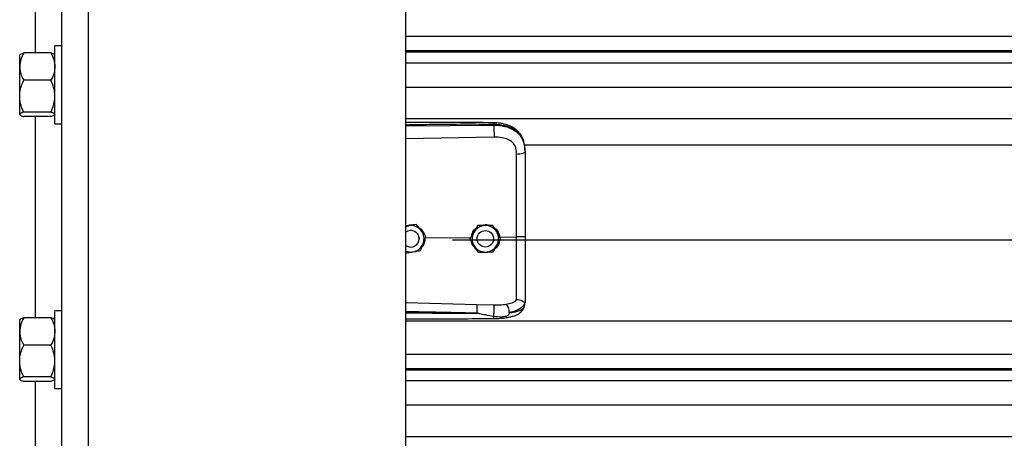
# Model space of a CAD drawing. Header units: inches. Extents: x 170 to 284, y 215 to 248.
# Tile 511 of 656: x 202.25 to 202.887, y 241.784 to 242.055. Entities that reach past the tile are written whole.
import ezdxf

# ---------------------------------------------------------------- set-up
doc = ezdxf.new("R2010")
doc.units = ezdxf.units.IN
doc.header["$LTSCALE"] = 0.25
doc.header["$MEASUREMENT"] = 0
doc.layers.add('LH FRONT OF HOOD', color=7, linetype='Continuous')

msp = doc.modelspace()

# ---------------------------------------------------------------- linework, layer by layer
at = {"layer": 'LH FRONT OF HOOD'}
for p, q in [((202.27776, 239.82111), (202.27776, 244.14469)), ((202.29488, 239.82111), (202.29488, 244.03279)), ((202.50032, 239.82111), (202.50032, 244.02156)), ((202.26064, 242.0331), (202.26064, 242.16322)), ((202.50032, 242.04392), (206.53264, 242.04392)), ((202.25059, 242.03204), (202.2504, 242.03182)), ((202.2504, 242.02427), (202.2504, 242.03182)), ((202.2706, 242.0331), (202.25297, 242.0331)), ((202.27317, 242.03182), (202.27298, 242.03204)), ((202.27776, 242.0377), (202.27317, 242.0377)), ((202.27317, 241.9874), (202.27317, 242.0377)), ((206.53264, 242.03444), (202.50032, 242.03444)), ((202.50032, 242.0338), (206.53264, 242.0338)), ((202.50032, 242.02678), (206.53264, 242.02678)), ((202.2504, 242.00518), (202.2504, 242.02427)), ((202.2706, 242.01545), (202.25297, 242.01545)), ((202.50032, 242.0111), (206.53264, 242.0111)), ((202.2504, 241.99346), (202.2504, 242.00518)), ((202.2504, 241.99329), (202.2504, 241.99346)), ((202.2504, 241.99329), (202.25059, 241.99307)), ((202.2706, 241.9949), (202.25297, 241.9949)), ((202.27298, 241.99307), (202.27317, 241.99329)), ((202.2706, 241.99201), (202.25297, 241.99201)), ((202.26064, 241.86189), (202.26064, 241.99201)), ((202.27317, 241.9874), (202.27776, 241.9874)), ((202.50032, 241.99071), (206.53264, 241.99071)), ((202.55717, 241.9865), (202.55717, 241.98691)), ((202.50032, 241.98596), (202.55717, 241.9865)), ((202.55727, 241.97871), (202.50032, 241.9775)), ((202.57687, 241.97363), (206.45609, 241.97363)), ((202.57737, 241.96957), (202.57737, 241.96909)), ((202.5021, 241.92143), (202.50032, 241.92114)), ((202.50698, 241.92223), (202.50605, 241.92208)), ((202.50698, 241.92223), (202.50698, 241.92223)), ((202.54662, 241.92147), (202.54662, 241.92147)), ((202.55534, 241.91689), (202.55628, 241.91573)), ((202.5565, 241.92162), (202.5565, 241.92162)), ((202.50762, 241.91637), (202.50801, 241.91582)), ((202.50882, 241.91298), (202.50882, 241.91298)), ((202.51286, 241.91359), (202.54256, 241.91387)), ((202.51323, 241.91457), (202.51323, 241.91457)), ((202.53049, 241.91224), (206.50248, 241.91224)), ((202.5418, 241.91284), (202.5418, 241.91284)), ((202.54634, 241.91298), (202.54637, 241.91358)), ((202.54634, 241.91298), (202.54634, 241.91298)), ((202.55628, 241.91573), (202.55642, 241.91547)), ((202.55702, 241.91342), (202.55704, 241.91298)), ((202.55704, 241.91298), (202.55704, 241.91298)), ((202.561, 241.91405), (202.57191, 241.91416)), ((202.56157, 241.91313), (202.56157, 241.91313)), ((202.27776, 241.8665), (202.27317, 241.8665)), ((202.27317, 241.8162), (202.27317, 241.8665)), ((202.50032, 241.87183), (202.54626, 241.8705)), ((202.54626, 241.8705), (202.55725, 241.87023)), ((202.57703, 241.86952), (202.57737, 241.8715)), ((202.57737, 241.87203), (202.57737, 241.8715)), ((202.25059, 241.86083), (202.2504, 241.86061)), ((202.2504, 241.85307), (202.2504, 241.86061)), ((202.2706, 241.86189), (202.25297, 241.86189)), ((202.27317, 241.86061), (202.27298, 241.86083)), ((202.50032, 241.85986), (206.53264, 241.85986)), ((202.2504, 241.83397), (202.2504, 241.85307)), ((202.2706, 241.84424), (202.25297, 241.84424)), ((202.2504, 241.82225), (202.2504, 241.83397)), ((202.50032, 241.83848), (206.53264, 241.83848)), ((206.53264, 241.82899), (202.50032, 241.82899)), ((202.50032, 241.82835), (206.53264, 241.82835)), ((202.2504, 241.82209), (202.2504, 241.82225)), ((202.2504, 241.82209), (202.25059, 241.82186)), ((202.2706, 241.8237), (202.25297, 241.8237)), ((202.27298, 241.82186), (202.27317, 241.82209)), ((202.50032, 241.82133), (206.53264, 241.82133)), ((202.2706, 241.8208), (202.25297, 241.8208)), ((202.26064, 241.69069), (202.26064, 241.8208)), ((202.27317, 241.8162), (202.27776, 241.8162)), ((202.50032, 241.80565), (206.53264, 241.80565)), ((202.50032, 241.78526), (206.53264, 241.78526))]:
    msp.add_line(p, q, dxfattribs=at)
at = {"layer": 'LH FRONT OF HOOD', "flags": 128}
for points in [[(202.57737, 241.96909), (202.57726, 241.96879), (202.57695, 241.9685), (202.57645, 241.96824), (202.57578, 241.96801), (202.57495, 241.96782), (202.57401, 241.96767), (202.57298, 241.96758), (202.57191, 241.96754)], [(202.50032, 241.92094), (202.50101, 241.92118), (202.5021, 241.92143)], [(202.50876, 241.91382), (202.5088, 241.91345), (202.50882, 241.91298)]]:
    msp.add_lwpolyline(points, dxfattribs=at)
at = {"layer": 'LH FRONT OF HOOD'}
msp.add_circle((202.55169, 241.91298), 0.00535, dxfattribs=at)
for centre, radius, start, end in [((202.50347, 241.91298), 0.00535, 300.00974, 126.0719), ((202.50347, 241.91298), 0.00856, 39.24773, 99.24773), ((202.50347, 241.91298), 0.00856, 339.24773, 39.24773), ((202.55169, 241.91298), 0.00856, 150.85968, 210.85968), ((202.55169, 241.91298), 0.00856, 90.85968, 150.85968), ((202.55169, 241.91298), 0.00856, 30.85968, 90.85968), ((202.55169, 241.91298), 0.00856, 330.85968, 30.85968), ((202.50347, 241.91298), 0.00535, 233.9281, 300.00974), ((202.50347, 241.91298), 0.00856, 248.40768, 279.24773), ((202.50347, 241.91298), 0.00856, 279.24773, 339.24773), ((202.55169, 241.91298), 0.00856, 210.85968, 270.85968), ((202.55169, 241.91298), 0.00856, 270.85968, 330.85968)]:
    msp.add_arc(centre, radius, start, end, dxfattribs=at)
for points, knots in [([(202.25297, 242.0331), (202.25229, 242.03173), (202.25092, 242.02893), (202.2504, 242.02588), (202.2504, 242.02432), (202.2504, 242.02427)], [0, 0, 0, 0, 0.484341, 0.986328, 1, 1, 1, 1]), ([(202.25066, 242.03198), (202.25071, 242.03207), (202.25089, 242.03237), (202.25185, 242.03275), (202.25271, 242.03302), (202.25297, 242.0331)], [0, 0, 0, 0, 0.237471, 0.77815, 1, 1, 1, 1]), ([(202.2706, 242.0331), (202.27127, 242.03173), (202.27265, 242.02893), (202.27316, 242.02588), (202.27317, 242.02432), (202.27317, 242.02427)], [0, 0, 0, 0, 0.484341, 0.986328, 1, 1, 1, 1]), ([(202.27291, 242.03198), (202.27285, 242.03207), (202.27268, 242.03237), (202.27171, 242.03275), (202.27085, 242.03302), (202.2706, 242.0331)], [0, 0, 0, 0, 0.2374712, 0.7781502, 1, 1, 1, 1]), ([(202.2504, 242.02427), (202.25049, 242.02304), (202.25069, 242.02052), (202.25185, 242.0176), (202.25271, 242.01593), (202.25297, 242.01545)], [0, 0, 0, 0, 0.406291, 0.827266, 1, 1, 1, 1]), ([(202.27317, 242.02427), (202.27307, 242.02304), (202.27287, 242.02052), (202.27172, 242.0176), (202.27085, 242.01593), (202.2706, 242.01545)], [0, 0, 0, 0, 0.4062906, 0.8272664, 1, 1, 1, 1]), ([(202.2504, 242.00518), (202.2504, 242.00541), (202.25042, 242.00695), (202.25084, 242.00982), (202.25187, 242.013), (202.25269, 242.01484), (202.25297, 242.01545)], [0, 0, 0, 0, 0.066532, 0.435283, 0.814551, 1, 1, 1, 1]), ([(202.27317, 242.00518), (202.27316, 242.00541), (202.27315, 242.00695), (202.27273, 242.00982), (202.2717, 242.013), (202.27087, 242.01484), (202.2706, 242.01545)], [0, 0, 0, 0, 0.066532, 0.435283, 0.814551, 1, 1, 1, 1]), ([(202.25297, 241.9949), (202.25258, 241.99577), (202.25168, 241.99783), (202.25064, 242.00126), (202.25048, 242.00386), (202.2504, 242.00518)], [0, 0, 0, 0, 0.26546, 0.628076, 1, 1, 1, 1]), ([(202.2706, 241.9949), (202.27098, 241.99577), (202.27188, 241.99783), (202.27292, 242.00126), (202.27309, 242.00386), (202.27317, 242.00518)], [0, 0, 0, 0, 0.26546, 0.628076, 1, 1, 1, 1]), ([(202.25297, 241.9949), (202.25229, 241.99468), (202.25092, 241.99422), (202.2504, 241.99372), (202.2504, 241.99346), (202.2504, 241.99346)], [0, 0, 0, 0, 0.484341, 0.986328, 1, 1, 1, 1]), ([(202.2504, 241.99346), (202.25049, 241.99326), (202.25069, 241.99284), (202.25185, 241.99236), (202.25271, 241.99209), (202.25297, 241.99201)], [0, 0, 0, 0, 0.406291, 0.827266, 1, 1, 1, 1]), ([(202.2706, 241.9949), (202.27127, 241.99468), (202.27265, 241.99422), (202.27316, 241.99372), (202.27317, 241.99346), (202.27317, 241.99346)], [0, 0, 0, 0, 0.484341, 0.986328, 1, 1, 1, 1]), ([(202.27291, 241.99313), (202.27285, 241.99304), (202.27268, 241.99274), (202.27171, 241.99236), (202.27085, 241.99209), (202.2706, 241.99201)], [0, 0, 0, 0, 0.237471, 0.77815, 1, 1, 1, 1]), ([(202.55715, 241.988), (202.54794, 241.98807), (202.52985, 241.9882), (202.5109, 241.98814), (202.50118, 241.98809), (202.50032, 241.98809)], [0, 0, 0, 0, 0.486583, 0.954841, 1, 1, 1, 1]), ([(202.55717, 241.98691), (202.55087, 241.98695), (202.53763, 241.98703), (202.51868, 241.98685), (202.50604, 241.98663), (202.50032, 241.98653)], [0, 0, 0, 0, 0.33267, 0.698436, 1, 1, 1, 1]), ([(202.57728, 241.97162), (202.57716, 241.97269), (202.57695, 241.97462), (202.5762, 241.97714), (202.57534, 241.97905), (202.57427, 241.98081), (202.57295, 241.98239), (202.57148, 241.98369), (202.57011, 241.98465), (202.56867, 241.98548), (202.56629, 241.98655), (202.56335, 241.98736), (202.56004, 241.98789), (202.55815, 241.98796), (202.55715, 241.988)], [0, 0, 0, 0, 0.108447, 0.196305, 0.269183, 0.327997, 0.41496, 0.491641, 0.538976, 0.594191, 0.669415, 0.814855, 0.902261, 1, 1, 1, 1]), ([(202.55715, 241.98798), (202.55715, 241.98799), (202.55716, 241.988), (202.55716, 241.98789), (202.55717, 241.98759), (202.55717, 241.98718), (202.55717, 241.98691)], [0, 0, 0, 0, 0.097876, 0.335386, 0.567961, 1, 1, 1, 1]), ([(202.57737, 241.96957), (202.5773, 241.97093), (202.57719, 241.97349), (202.57622, 241.97698), (202.57493, 241.97939), (202.57356, 241.9811), (202.57248, 241.98214), (202.57142, 241.98297), (202.57043, 241.98363), (202.5692, 241.98432), (202.5676, 241.98505), (202.56494, 241.98596), (202.5614, 241.98672), (202.5585, 241.98685), (202.55717, 241.98691)], [0, 0, 0, 0, 0.130716, 0.246761, 0.357793, 0.417097, 0.479148, 0.517715, 0.55909, 0.603295, 0.663348, 0.735369, 0.879208, 1, 1, 1, 1]), ([(202.55717, 241.9865), (202.55719, 241.98592), (202.55724, 241.98472), (202.55728, 241.9825), (202.55729, 241.98032), (202.55728, 241.97923), (202.55727, 241.97871)], [0, 0, 0, 0, 0.240694, 0.5, 0.759306, 1, 1, 1, 1]), ([(202.55717, 241.9865), (202.55837, 241.98647), (202.5608, 241.9864), (202.56413, 241.98578), (202.56711, 241.98484), (202.56964, 241.98363), (202.57189, 241.98208), (202.57375, 241.98024), (202.57524, 241.97811), (202.57641, 241.97555), (202.57721, 241.97248), (202.57731, 241.97023), (202.57737, 241.96909)], [0, 0, 0, 0, 0.109401, 0.222347, 0.315179, 0.410223, 0.501275, 0.594601, 0.683449, 0.774533, 0.885821, 1, 1, 1, 1]), ([(202.57148, 241.97147), (202.57148, 241.97147), (202.57138, 241.97183), (202.57089, 241.97324), (202.56935, 241.97544), (202.56628, 241.97734), (202.56217, 241.97855), (202.55901, 241.97865), (202.55727, 241.97871)], [0, 0, 0, 0, 0.000004, 0.065095, 0.26167, 0.475311, 0.709366, 1, 1, 1, 1]), ([(202.57191, 241.96754), (202.57184, 241.96886), (202.57177, 241.97019), (202.57148, 241.97147), (202.57148, 241.97147)], [0, 0, 0, 0, 0.99998, 1, 1, 1, 1]), ([(202.57737, 241.96909), (202.57737, 241.96546), (202.57737, 241.95818), (202.57737, 241.9471), (202.57737, 241.93592), (202.57737, 241.92495), (202.57737, 241.9177), (202.57737, 241.91422)], [0, 0, 0, 0, 0.202757, 0.406104, 0.60886, 0.812207, 1, 1, 1, 1]), ([(202.57191, 241.91416), (202.57191, 241.91416), (202.57191, 241.91754), (202.57191, 241.92459), (202.57191, 241.93526), (202.57191, 241.94614), (202.57191, 241.95692), (202.57191, 241.964), (202.57191, 241.96754)], [0, 0, 0, 0, 0.000001, 0.187792, 0.390844, 0.593896, 0.796948, 1, 1, 1, 1]), ([(202.50032, 241.92126), (202.50116, 241.92154), (202.50257, 241.92202), (202.50404, 241.9219), (202.50464, 241.92185)], [0, 0, 0, 0, 0.594398, 1, 1, 1, 1]), ([(202.50698, 241.92223), (202.5063, 241.92212), (202.50493, 241.92189), (202.50327, 241.92162), (202.50232, 241.92147), (202.5021, 241.92143)], [0, 0, 0, 0, 0.4299704, 0.8700602, 1, 1, 1, 1]), ([(202.5101, 241.9184), (202.50998, 241.91855), (202.50901, 241.91974), (202.50795, 241.92103), (202.50707, 241.92211), (202.50698, 241.92223)], [0, 0, 0, 0, 0.115647, 0.904534, 1, 1, 1, 1]), ([(202.5101, 241.9184), (202.50998, 241.91855), (202.50901, 241.91974), (202.50795, 241.92104), (202.50707, 241.92211), (202.50698, 241.92223)], [0, 0, 0, 0, 0.115647, 0.904534, 1, 1, 1, 1]), ([(202.50825, 241.92053), (202.5089, 241.9201), (202.51039, 241.91912), (202.51169, 241.91739), (202.51197, 241.91615), (202.51202, 241.91591)], [0, 0, 0, 0, 0.381422, 0.875754, 1, 1, 1, 1]), ([(202.51323, 241.91457), (202.51297, 241.9149), (202.51197, 241.91612), (202.51089, 241.91743), (202.5101, 241.9184)], [0, 0, 0, 0, 0.264307, 1, 1, 1, 1]), ([(202.51323, 241.91457), (202.51297, 241.9149), (202.51197, 241.91612), (202.51089, 241.91743), (202.5101, 241.9184)], [0, 0, 0, 0, 0.264307, 1, 1, 1, 1]), ([(202.54421, 241.91715), (202.54359, 241.91604), (202.54276, 241.91456), (202.54199, 241.91318), (202.5418, 241.91284)], [0, 0, 0, 0, 0.749773, 1, 1, 1, 1]), ([(202.54421, 241.91715), (202.54359, 241.91604), (202.54276, 241.91456), (202.54199, 241.91318), (202.5418, 241.91284)], [0, 0, 0, 0, 0.7497734, 1, 1, 1, 1]), ([(202.54272, 241.91448), (202.54288, 241.91523), (202.54326, 241.91699), (202.54439, 241.91883), (202.54543, 241.91956), (202.54563, 241.9197)], [0, 0, 0, 0, 0.377677, 0.881161, 1, 1, 1, 1]), ([(202.54662, 241.92147), (202.54628, 241.92087), (202.54561, 241.91966), (202.54479, 241.91819), (202.54432, 241.91734), (202.54421, 241.91715)], [0, 0, 0, 0, 0.42997, 0.87006, 1, 1, 1, 1]), ([(202.54662, 241.92147), (202.54628, 241.92087), (202.54561, 241.91966), (202.54479, 241.91819), (202.54432, 241.91735), (202.54421, 241.91715)], [0, 0, 0, 0, 0.42997, 0.87006, 1, 1, 1, 1]), ([(202.55156, 241.92154), (202.55029, 241.92152), (202.54859, 241.9215), (202.54701, 241.92147), (202.54662, 241.92147)], [0, 0, 0, 0, 0.749773, 1, 1, 1, 1]), ([(202.55156, 241.92154), (202.55029, 241.92153), (202.54859, 241.9215), (202.54701, 241.92148), (202.54662, 241.92147)], [0, 0, 0, 0, 0.7497734, 1, 1, 1, 1]), ([(202.54876, 241.9215), (202.54933, 241.92172), (202.55051, 241.92216), (202.55256, 241.92221), (202.55389, 241.92181), (202.55461, 241.92159)], [0, 0, 0, 0, 0.30274, 0.628644, 1, 1, 1, 1]), ([(202.5565, 241.92162), (202.55581, 241.92161), (202.55443, 241.92159), (202.55274, 241.92156), (202.55178, 241.92155), (202.55156, 241.92154)], [0, 0, 0, 0, 0.42997, 0.87006, 1, 1, 1, 1]), ([(202.5565, 241.92162), (202.55581, 241.92161), (202.55443, 241.92159), (202.55274, 241.92156), (202.55178, 241.92155), (202.55156, 241.92154)], [0, 0, 0, 0, 0.4299704, 0.8700602, 1, 1, 1, 1]), ([(202.55903, 241.91737), (202.55893, 241.91754), (202.55815, 241.91886), (202.55729, 241.92029), (202.55658, 241.92149), (202.5565, 241.92162)], [0, 0, 0, 0, 0.115647, 0.904534, 1, 1, 1, 1]), ([(202.55903, 241.91738), (202.55893, 241.91754), (202.55815, 241.91886), (202.55729, 241.9203), (202.55658, 241.92149), (202.5565, 241.92162)], [0, 0, 0, 0, 0.115647, 0.904534, 1, 1, 1, 1]), ([(202.55737, 241.92015), (202.55762, 241.92001), (202.55875, 241.91932), (202.56023, 241.91722), (202.56073, 241.91513), (202.561, 241.91405)], [0, 0, 0, 0, 0.117443, 0.542782, 1, 1, 1, 1]), ([(202.56157, 241.91313), (202.56136, 241.91349), (202.56054, 241.91485), (202.55967, 241.9163), (202.55903, 241.91738)], [0, 0, 0, 0, 0.264307, 1, 1, 1, 1]), ([(202.56157, 241.91313), (202.56136, 241.91349), (202.56054, 241.91485), (202.55967, 241.9163), (202.55903, 241.91737)], [0, 0, 0, 0, 0.264307, 1, 1, 1, 1]), ([(202.51256, 241.91281), (202.51249, 241.91199), (202.51233, 241.91023), (202.51148, 241.90842), (202.51069, 241.90772), (202.5106, 241.90764)], [0, 0, 0, 0, 0.439592, 0.936516, 1, 1, 1, 1]), ([(202.51148, 241.90995), (202.51193, 241.91114), (202.51253, 241.91273), (202.51309, 241.9142), (202.51323, 241.91457)], [0, 0, 0, 0, 0.749773, 1, 1, 1, 1]), ([(202.54434, 241.90859), (202.54424, 241.90876), (202.54345, 241.91007), (202.54259, 241.91151), (202.54188, 241.91271), (202.5418, 241.91284)], [0, 0, 0, 0, 0.115647, 0.904534, 1, 1, 1, 1]), ([(202.54562, 241.90645), (202.54497, 241.90711), (202.54362, 241.90848), (202.54272, 241.91035), (202.54267, 241.91137), (202.54267, 241.91138)], [0, 0, 0, 0, 0.479701, 0.993135, 1, 1, 1, 1]), ([(202.56089, 241.91191), (202.56078, 241.9112), (202.56051, 241.90953), (202.55936, 241.90761), (202.55823, 241.90675), (202.55786, 241.90648)], [0, 0, 0, 0, 0.335649, 0.786425, 1, 1, 1, 1]), ([(202.55916, 241.90881), (202.55978, 241.90993), (202.56061, 241.91141), (202.56138, 241.91279), (202.56157, 241.91313)], [0, 0, 0, 0, 0.749773, 1, 1, 1, 1]), ([(202.57737, 241.91422), (202.57729, 241.91421), (202.57712, 241.91419), (202.57587, 241.91416), (202.57407, 241.91415), (202.57263, 241.91415), (202.57191, 241.91416)], [0, 0, 0, 0, 0.250001, 0.500001, 0.750001, 1, 1, 1, 1]), ([(202.57191, 241.87346), (202.57191, 241.87373), (202.57191, 241.8753), (202.57191, 241.87873), (202.57191, 241.88433), (202.57191, 241.89077), (202.57191, 241.898), (202.57191, 241.90588), (202.57191, 241.9114), (202.57191, 241.91416), (202.57191, 241.91416)], [0, 0, 0, 0, 0.031558, 0.189146, 0.346734, 0.504328, 0.661923, 0.83096, 0.999998, 1, 1, 1, 1]), ([(202.57737, 241.91422), (202.57737, 241.91119), (202.57737, 241.90501), (202.57737, 241.89623), (202.57737, 241.88806), (202.57737, 241.88148), (202.57737, 241.87609), (202.57737, 241.87339), (202.57737, 241.87203)], [0, 0, 0, 0, 0.187091, 0.380392, 0.555876, 0.736448, 0.867195, 1, 1, 1, 1]), ([(202.50032, 241.9038), (202.50088, 241.90389), (202.50214, 241.90409), (202.50368, 241.90434), (202.50463, 241.9045), (202.50485, 241.90453)], [0, 0, 0, 0, 0.38442, 0.859677, 1, 1, 1, 1]), ([(202.50485, 241.90453), (202.50611, 241.90474), (202.50778, 241.90501), (202.50934, 241.90527), (202.50973, 241.90533)], [0, 0, 0, 0, 0.749773, 1, 1, 1, 1]), ([(202.50973, 241.90533), (202.50997, 241.90597), (202.51046, 241.90726), (202.51106, 241.90884), (202.5114, 241.90974), (202.51148, 241.90995)], [0, 0, 0, 0, 0.4299704, 0.8700602, 1, 1, 1, 1]), ([(202.54687, 241.90435), (202.54666, 241.90471), (202.54585, 241.90606), (202.54498, 241.90752), (202.54434, 241.90859)], [0, 0, 0, 0, 0.264307, 1, 1, 1, 1]), ([(202.54687, 241.90435), (202.54756, 241.90436), (202.54894, 241.90438), (202.55063, 241.90441), (202.55159, 241.90442), (202.55181, 241.90442)], [0, 0, 0, 0, 0.42997, 0.87006, 1, 1, 1, 1]), ([(202.55396, 241.90446), (202.55386, 241.90442), (202.55309, 241.90412), (202.55179, 241.90406), (202.55069, 241.90431), (202.55029, 241.9044)], [0, 0, 0, 0, 0.081672, 0.673462, 1, 1, 1, 1]), ([(202.55181, 241.90442), (202.55309, 241.90444), (202.55478, 241.90447), (202.55636, 241.90449), (202.55676, 241.9045)], [0, 0, 0, 0, 0.749773, 1, 1, 1, 1]), ([(202.55676, 241.9045), (202.55709, 241.9051), (202.55776, 241.90631), (202.55858, 241.90778), (202.55906, 241.90862), (202.55916, 241.90881)], [0, 0, 0, 0, 0.42997, 0.87006, 1, 1, 1, 1]), ([(202.56507, 241.87064), (202.56645, 241.87093), (202.56853, 241.87137), (202.57071, 241.87241), (202.57151, 241.87311), (202.57191, 241.87347)], [0, 0, 0, 0, 0.490199, 0.7438847, 1, 1, 1, 1]), ([(202.57717, 241.87178), (202.57712, 241.87177), (202.57702, 241.87176), (202.57673, 241.87194), (202.57626, 241.87227), (202.57539, 241.87285), (202.57391, 241.87347), (202.57257, 241.87347), (202.57191, 241.87347)], [0, 0, 0, 0, 0.1136769, 0.2333502, 0.3620694, 0.5019164, 0.7557449, 1, 1, 1, 1]), ([(202.54618, 241.86484), (202.54228, 241.86494), (202.53401, 241.86515), (202.5209, 241.86543), (202.50995, 241.86564), (202.50294, 241.86577), (202.50076, 241.86581), (202.50032, 241.86582)], [0, 0, 0, 0, 0.25516, 0.541071, 0.857735, 0.971288, 1, 1, 1, 1]), ([(202.54626, 241.8705), (202.54627, 241.87026), (202.54628, 241.86989), (202.54627, 241.86903), (202.54627, 241.86825), (202.54625, 241.86739), (202.54623, 241.86623), (202.5462, 241.86539), (202.54618, 241.86484)], [0, 0, 0, 0, 0.2394515, 0.3683458, 0.4999762, 0.6316106, 0.7605158, 1, 1, 1, 1]), ([(202.55711, 241.86141), (202.5586, 241.86145), (202.56138, 241.86151), (202.56512, 241.86194), (202.56799, 241.8625), (202.57009, 241.8631), (202.57168, 241.86371), (202.57305, 241.86441), (202.57433, 241.86529), (202.57545, 241.86636), (202.57647, 241.86778), (202.57682, 241.86889), (202.57701, 241.86947)], [0, 0, 0, 0, 0.169691, 0.317141, 0.442436, 0.538436, 0.608329, 0.684096, 0.742678, 0.815168, 0.901564, 1, 1, 1, 1]), ([(202.55716, 241.86266), (202.55718, 241.8629), (202.55721, 241.86341), (202.55725, 241.86442), (202.55729, 241.86561), (202.55731, 241.86688), (202.55732, 241.86808), (202.55731, 241.86908), (202.55728, 241.86982), (202.55726, 241.8701), (202.55725, 241.87023)], [0, 0, 0, 0, 0.109851, 0.231726, 0.363178, 0.5, 0.636822, 0.768274, 0.890149, 1, 1, 1, 1]), ([(202.55725, 241.87023), (202.5586, 241.87023), (202.5613, 241.87021), (202.56381, 241.8705), (202.56506, 241.87064)], [0, 0, 0, 0, 0.500392, 1, 1, 1, 1]), ([(202.56716, 241.86524), (202.56714, 241.86577), (202.56709, 241.86687), (202.56661, 241.86853), (202.56591, 241.86992), (202.56534, 241.87041), (202.56507, 241.87064)], [0, 0, 0, 0, 0.240562, 0.499746, 0.759069, 1, 1, 1, 1]), ([(202.57717, 241.87178), (202.5769, 241.87106), (202.57633, 241.86958), (202.57428, 241.86774), (202.57129, 241.86619), (202.56856, 241.86556), (202.56716, 241.86524)], [0, 0, 0, 0, 0.2305258, 0.4734878, 0.729738, 1, 1, 1, 1]), ([(202.56717, 241.86524), (202.56771, 241.8653), (202.56902, 241.86543), (202.57042, 241.86566), (202.57137, 241.86586), (202.5726, 241.86613), (202.57429, 241.8667), (202.57611, 241.86783), (202.57672, 241.86894), (202.57703, 241.86952)], [0, 0, 0, 0, 0.109188, 0.260819, 0.307798, 0.335524, 0.562789, 0.774954, 1, 1, 1, 1]), ([(202.57737, 241.87203), (202.57737, 241.87203), (202.57737, 241.87202), (202.57736, 241.87191), (202.57726, 241.87184), (202.57717, 241.87177)], [0, 0, 0, 0, 0.011935, 0.118982, 1, 1, 1, 1]), ([(202.25297, 241.86189), (202.25229, 241.86052), (202.25092, 241.85773), (202.2504, 241.85467), (202.2504, 241.85311), (202.2504, 241.85307)], [0, 0, 0, 0, 0.484341, 0.986328, 1, 1, 1, 1]), ([(202.25066, 241.86077), (202.25071, 241.86087), (202.25089, 241.86117), (202.25185, 241.86154), (202.25271, 241.86181), (202.25297, 241.86189)], [0, 0, 0, 0, 0.237471, 0.77815, 1, 1, 1, 1]), ([(202.2706, 241.86189), (202.27127, 241.86052), (202.27265, 241.85773), (202.27316, 241.85467), (202.27317, 241.85311), (202.27317, 241.85307)], [0, 0, 0, 0, 0.484341, 0.986328, 1, 1, 1, 1]), ([(202.27291, 241.86077), (202.27285, 241.86087), (202.27268, 241.86117), (202.27171, 241.86154), (202.27085, 241.86181), (202.2706, 241.86189)], [0, 0, 0, 0, 0.2374712, 0.7781502, 1, 1, 1, 1]), ([(202.50032, 241.86517), (202.50292, 241.86514), (202.50799, 241.86508), (202.51555, 241.865), (202.5232, 241.86493), (202.53096, 241.86488), (202.53868, 241.86484), (202.54372, 241.86484), (202.54618, 241.86484)], [0, 0, 0, 0, 0.169941, 0.331425, 0.494842, 0.670531, 0.838916, 1, 1, 1, 1]), ([(202.50032, 241.86127), (202.50399, 241.86127), (202.51546, 241.86128), (202.53439, 241.8613), (202.54966, 241.86137), (202.55711, 241.86141)], [0, 0, 0, 0, 0.1936599, 0.6060178, 1, 1, 1, 1]), ([(202.55716, 241.86266), (202.55538, 241.86301), (202.55232, 241.8636), (202.54889, 241.86432), (202.54715, 241.86468), (202.54665, 241.86478), (202.5465, 241.86481), (202.54645, 241.86482)], [0, 0, 0, 0, 0.50228, 0.861696, 0.958427, 0.986103, 1, 1, 1, 1]), ([(202.55711, 241.86143), (202.55711, 241.86142), (202.55712, 241.86136), (202.55713, 241.86155), (202.55715, 241.86188), (202.55715, 241.86231), (202.55716, 241.8626), (202.55716, 241.86266)], [0, 0, 0, 0, 0.034367, 0.324567, 0.621015, 0.917463, 1, 1, 1, 1]), ([(202.56717, 241.86524), (202.56709, 241.86487), (202.56699, 241.86435), (202.56661, 241.86375), (202.56619, 241.86332), (202.56539, 241.86288), (202.56391, 241.86251), (202.56115, 241.86227), (202.55876, 241.86251), (202.55716, 241.86266)], [0, 0, 0, 0, 0.100127, 0.139586, 0.189714, 0.258234, 0.369736, 0.580348, 1, 1, 1, 1]), ([(202.2504, 241.85307), (202.25049, 241.85183), (202.25069, 241.84932), (202.25185, 241.84639), (202.25271, 241.84473), (202.25297, 241.84424)], [0, 0, 0, 0, 0.406291, 0.827266, 1, 1, 1, 1]), ([(202.27317, 241.85307), (202.27307, 241.85183), (202.27287, 241.84932), (202.27172, 241.84639), (202.27085, 241.84473), (202.2706, 241.84424)], [0, 0, 0, 0, 0.406291, 0.827266, 1, 1, 1, 1]), ([(202.2504, 241.83397), (202.2504, 241.83421), (202.25042, 241.83575), (202.25084, 241.83862), (202.25187, 241.84179), (202.25269, 241.84364), (202.25297, 241.84424)], [0, 0, 0, 0, 0.066532, 0.435283, 0.814551, 1, 1, 1, 1]), ([(202.27317, 241.83397), (202.27316, 241.83421), (202.27315, 241.83575), (202.27273, 241.83862), (202.2717, 241.84179), (202.27087, 241.84364), (202.2706, 241.84424)], [0, 0, 0, 0, 0.066532, 0.435283, 0.814551, 1, 1, 1, 1]), ([(202.25297, 241.8237), (202.25258, 241.82457), (202.25168, 241.82663), (202.25064, 241.83005), (202.25048, 241.83265), (202.2504, 241.83397)], [0, 0, 0, 0, 0.2654599, 0.6280765, 1, 1, 1, 1]), ([(202.2706, 241.8237), (202.27098, 241.82457), (202.27188, 241.82663), (202.27292, 241.83005), (202.27309, 241.83265), (202.27317, 241.83397)], [0, 0, 0, 0, 0.26546, 0.628076, 1, 1, 1, 1]), ([(202.25297, 241.8237), (202.25229, 241.82347), (202.25092, 241.82302), (202.2504, 241.82251), (202.2504, 241.82226), (202.2504, 241.82225)], [0, 0, 0, 0, 0.484341, 0.986328, 1, 1, 1, 1]), ([(202.2504, 241.82225), (202.25049, 241.82205), (202.25069, 241.82164), (202.25185, 241.82116), (202.25271, 241.82088), (202.25297, 241.8208)], [0, 0, 0, 0, 0.406291, 0.827266, 1, 1, 1, 1]), ([(202.2706, 241.8237), (202.27127, 241.82347), (202.27265, 241.82302), (202.27316, 241.82251), (202.27317, 241.82226), (202.27317, 241.82225)], [0, 0, 0, 0, 0.484341, 0.986328, 1, 1, 1, 1]), ([(202.27291, 241.82192), (202.27285, 241.82183), (202.27268, 241.82153), (202.27171, 241.82116), (202.27085, 241.82088), (202.2706, 241.8208)], [0, 0, 0, 0, 0.237471, 0.77815, 1, 1, 1, 1])]:
    msp.add_open_spline(points, degree=3, knots=knots, dxfattribs=at)

doc.saveas('drawing.dxf')
